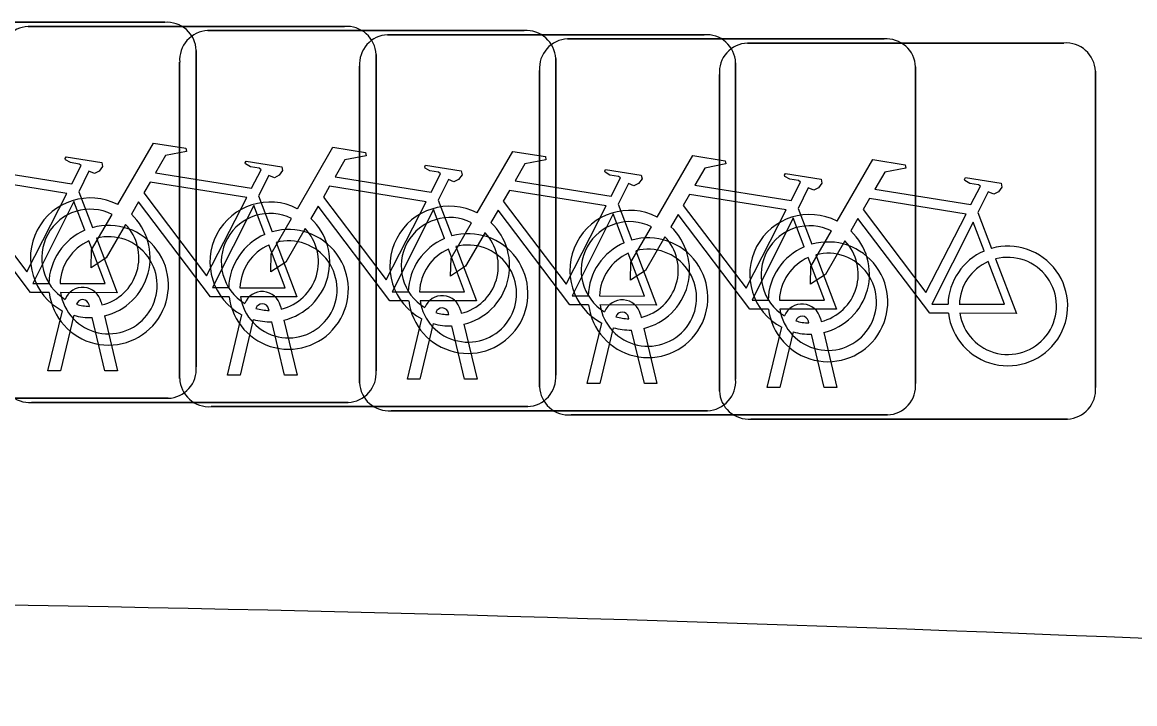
# Model space of a CAD drawing. Extents: x 162184 to 163154, y 385507 to 386516.
# Drawn here: x 162779.074 to 162782.03, y 386416.948 to 386418.759 of the extents above; entities that cross this region are included whole.
import ezdxf

# ---------------------------------------------------------------- set-up
doc = ezdxf.new("R2010")
doc.units = 0
for name, color, linetype in [('IMGEO_Erf', 7, 'Continuous'), ('IMGEO_Fietsenrek', 7, 'Continuous'), ('IMGEO_Pand', 7, 'Continuous')]:
    doc.layers.add(name, color=color, linetype=linetype)

msp = doc.modelspace()

# ---------------------------------------------------------------- linework, layer by layer
at = {"layer": 'IMGEO_Erf'}
msp.add_arc((162776.8613, 386292.2399), 124.9893, 86.156298, 92.38364, dxfattribs=at)
at = {"layer": 'IMGEO_Fietsenrek'}
for p, q in [((162778.6119, 386418.7585), (162779.4528, 386418.7585)), ((162779.4528, 386418.7585), (162778.6119, 386418.7585)), ((162779.0899, 386418.7475), (162779.9308, 386418.7475)), ((162779.9308, 386418.7475), (162779.0899, 386418.7475)), ((162779.5669, 386418.7365), (162780.4078, 386418.7365)), ((162780.4078, 386418.7365), (162779.5669, 386418.7365)), ((162780.0449, 386418.7255), (162780.8858, 386418.7255)), ((162780.8858, 386418.7255), (162780.0449, 386418.7255)), ((162780.5229, 386418.7145), (162781.3638, 386418.7145)), ((162781.3638, 386418.7145), (162780.5229, 386418.7145)), ((162781.0009, 386418.7035), (162781.8418, 386418.7035)), ((162781.8418, 386418.7035), (162781.0009, 386418.7035)), ((162779.5365, 386418.6841), (162779.5365, 386417.8432)), ((162779.5365, 386417.8432), (162779.5365, 386418.6841)), ((162780.0145, 386418.6731), (162780.0145, 386417.8322)), ((162780.0145, 386417.8322), (162780.0145, 386418.6731)), ((162780.4915, 386418.6621), (162780.4915, 386417.8212)), ((162780.4915, 386417.8212), (162780.4915, 386418.6621)), ((162779.4925, 386417.8119), (162779.4925, 386418.6528)), ((162779.4925, 386418.6528), (162779.4925, 386417.8119)), ((162779.9705, 386417.8009), (162779.9705, 386418.6418)), ((162779.9705, 386418.6418), (162779.9705, 386417.8009)), ((162780.4485, 386417.7899), (162780.4485, 386418.6308)), ((162780.4485, 386418.6308), (162780.4485, 386417.7899)), ((162780.9695, 386418.6511), (162780.9695, 386417.8102)), ((162780.9695, 386417.8102), (162780.9695, 386418.6511)), ((162781.4475, 386418.6401), (162781.4475, 386417.7992)), ((162781.4475, 386417.7992), (162781.4475, 386418.6401)), ((162781.9255, 386418.6291), (162781.9255, 386417.7882)), ((162781.9255, 386417.7882), (162781.9255, 386418.6291)), ((162780.9265, 386417.7789), (162780.9265, 386418.6198)), ((162780.9265, 386418.6198), (162780.9265, 386417.7789)), ((162779.2242, 386418.3082), (162779.2605, 386418.213)), ((162779.7022, 386418.2972), (162779.7385, 386418.202)), ((162780.1792, 386418.2862), (162780.2155, 386418.191)), ((162780.6572, 386418.2752), (162780.6935, 386418.18)), ((162781.1352, 386418.2642), (162781.1715, 386418.169)), ((162781.6132, 386418.2532), (162781.6495, 386418.158)), ((162779.2529, 386418.0039), (162779.2519, 386418.0082)), ((162779.2836, 386418.0154), (162779.2854, 386418.0075)), ((162779.1425, 386417.8323), (162779.1808, 386417.9923)), ((162779.2112, 386417.9801), (162779.1759, 386417.8323)), ((162779.2924, 386417.9783), (162779.3274, 386417.8323)), ((162779.6195, 386417.8213), (162779.6578, 386417.9813)), ((162779.7299, 386417.9929), (162779.7289, 386417.9972)), ((162779.7606, 386418.0044), (162779.7624, 386417.9965)), ((162780.2079, 386417.9819), (162780.2069, 386417.9862)), ((162780.2386, 386417.9934), (162780.2404, 386417.9855)), ((162780.6859, 386417.9709), (162780.6849, 386417.9752)), ((162780.7166, 386417.9824), (162780.7184, 386417.9745)), ((162779.294, 386417.8323), (162779.2601, 386417.974)), ((162779.6882, 386417.9691), (162779.6529, 386417.8213)), ((162779.771, 386417.8213), (162779.7371, 386417.963)), ((162779.7694, 386417.9673), (162779.8044, 386417.8213)), ((162780.0975, 386417.8103), (162780.1358, 386417.9703)), ((162780.1662, 386417.9581), (162780.1309, 386417.8103)), ((162780.249, 386417.8103), (162780.2151, 386417.952)), ((162780.2474, 386417.9563), (162780.2824, 386417.8103)), ((162780.5755, 386417.7993), (162780.6138, 386417.9593)), ((162780.6442, 386417.9471), (162780.6089, 386417.7993)), ((162781.0535, 386417.7883), (162781.0918, 386417.9483)), ((162781.1639, 386417.9599), (162781.1629, 386417.9642)), ((162781.1946, 386417.9714), (162781.1964, 386417.9635)), ((162780.727, 386417.7993), (162780.6931, 386417.941)), ((162780.7254, 386417.9453), (162780.7604, 386417.7993)), ((162781.1222, 386417.9361), (162781.0869, 386417.7883)), ((162781.205, 386417.7883), (162781.1711, 386417.93)), ((162781.2034, 386417.9343), (162781.2384, 386417.7883)), ((162779.1759, 386417.8323), (162779.1425, 386417.8323)), ((162779.3274, 386417.8323), (162779.294, 386417.8323)), ((162779.6529, 386417.8213), (162779.6195, 386417.8213)), ((162779.8044, 386417.8213), (162779.771, 386417.8213)), ((162780.1309, 386417.8103), (162780.0975, 386417.8103)), ((162780.2824, 386417.8103), (162780.249, 386417.8103)), ((162780.6089, 386417.7993), (162780.5755, 386417.7993)), ((162780.7604, 386417.7993), (162780.727, 386417.7993)), ((162781.0869, 386417.7883), (162781.0535, 386417.7883)), ((162781.2384, 386417.7883), (162781.205, 386417.7883)), ((162779.4621, 386417.7595), (162778.6212, 386417.7595)), ((162778.6212, 386417.7595), (162779.4621, 386417.7595)), ((162779.9401, 386417.7485), (162779.0992, 386417.7485)), ((162779.0992, 386417.7485), (162779.9401, 386417.7485)), ((162780.4171, 386417.7375), (162779.5762, 386417.7375)), ((162779.5762, 386417.7375), (162780.4171, 386417.7375)), ((162780.8951, 386417.7265), (162780.0542, 386417.7265)), ((162780.0542, 386417.7265), (162780.8951, 386417.7265)), ((162781.3731, 386417.7155), (162780.5322, 386417.7155)), ((162780.5322, 386417.7155), (162781.3731, 386417.7155)), ((162781.8511, 386417.7045), (162781.0102, 386417.7045)), ((162781.0102, 386417.7045), (162781.8511, 386417.7045))]:
    msp.add_line(p, q, dxfattribs=at)
for points in [[(162778.8501, 386418.2852), (162778.9448, 386418.4487), (162779.031, 386418.4349), (162779.0327, 386418.4262), (162778.9766, 386418.4153), (162778.9504, 386418.37), (162779.2056, 386418.3292)], [(162779.3281, 386418.2742), (162779.4228, 386418.4377), (162779.509, 386418.4239), (162779.5107, 386418.4152), (162779.4546, 386418.4043), (162779.4284, 386418.359), (162779.6836, 386418.3182)], [(162779.8051, 386418.2632), (162779.8998, 386418.4267), (162779.986, 386418.4129), (162779.9877, 386418.4042), (162779.9316, 386418.3933), (162779.9054, 386418.348), (162780.1606, 386418.3072)], [(162779.2056, 386418.3292), (162779.2306, 386418.378), (162779.2255, 386418.382), (162779.2023, 386418.3857), (162779.1896, 386418.3932), (162779.1886, 386418.3963), (162779.1908, 386418.4009), (162779.2856, 386418.3858), (162779.2879, 386418.3755), (162779.2785, 386418.3631), (162779.2661, 386418.3567), (162779.2516, 386418.3629), (162779.2242, 386418.3082)], [(162779.6836, 386418.3182), (162779.7086, 386418.367), (162779.7035, 386418.371), (162779.6803, 386418.3747), (162779.6676, 386418.3822), (162779.6666, 386418.3853), (162779.6688, 386418.3899), (162779.7636, 386418.3748), (162779.7659, 386418.3645), (162779.7565, 386418.3521), (162779.7441, 386418.3457), (162779.7296, 386418.3519), (162779.7022, 386418.2972)], [(162780.2831, 386418.2522), (162780.3778, 386418.4157), (162780.464, 386418.4019), (162780.4657, 386418.3932), (162780.4096, 386418.3823), (162780.3834, 386418.337), (162780.6386, 386418.2962)], [(162780.7611, 386418.2412), (162780.8558, 386418.4047), (162780.942, 386418.3909), (162780.9437, 386418.3822), (162780.8876, 386418.3713), (162780.8614, 386418.326), (162781.1166, 386418.2852)], [(162781.2391, 386418.2302), (162781.3338, 386418.3937), (162781.42, 386418.3799), (162781.4217, 386418.3712), (162781.3656, 386418.3603), (162781.3394, 386418.315), (162781.5946, 386418.2742)], [(162780.1606, 386418.3072), (162780.1856, 386418.356), (162780.1805, 386418.36), (162780.1573, 386418.3637), (162780.1446, 386418.3712), (162780.1436, 386418.3743), (162780.1458, 386418.3789), (162780.2406, 386418.3638), (162780.2429, 386418.3535), (162780.2335, 386418.3411), (162780.2211, 386418.3347), (162780.2066, 386418.3409), (162780.1792, 386418.2862)], [(162780.6386, 386418.2962), (162780.6636, 386418.345), (162780.6585, 386418.349), (162780.6353, 386418.3527), (162780.6226, 386418.3602), (162780.6216, 386418.3633), (162780.6238, 386418.3679), (162780.7186, 386418.3528), (162780.7209, 386418.3425), (162780.7115, 386418.3301), (162780.6991, 386418.3237), (162780.6846, 386418.3299), (162780.6572, 386418.2752)], [(162779.1927, 386418.304), (162778.9359, 386418.345), (162778.9192, 386418.3162), (162779.0862, 386418.0959), (162779.1927, 386418.304)], [(162779.6707, 386418.293), (162779.4139, 386418.334), (162779.3972, 386418.3052), (162779.5642, 386418.0849), (162779.6707, 386418.293)], [(162781.1166, 386418.2852), (162781.1416, 386418.334), (162781.1365, 386418.338), (162781.1133, 386418.3417), (162781.1006, 386418.3492), (162781.0996, 386418.3523), (162781.1018, 386418.3569), (162781.1966, 386418.3418), (162781.1989, 386418.3315), (162781.1895, 386418.3191), (162781.1771, 386418.3127), (162781.1626, 386418.3189), (162781.1352, 386418.2642)], [(162781.5946, 386418.2742), (162781.6196, 386418.323), (162781.6145, 386418.327), (162781.5913, 386418.3307), (162781.5786, 386418.3382), (162781.5776, 386418.3413), (162781.5798, 386418.3459), (162781.6746, 386418.3308), (162781.6769, 386418.3205), (162781.6675, 386418.3081), (162781.6551, 386418.3017), (162781.6406, 386418.3079), (162781.6132, 386418.2532)], [(162780.1477, 386418.282), (162779.8909, 386418.323), (162779.8742, 386418.2942), (162780.0412, 386418.0739), (162780.1477, 386418.282)], [(162780.6257, 386418.271), (162780.3689, 386418.312), (162780.3522, 386418.2832), (162780.5192, 386418.0629), (162780.6257, 386418.271)], [(162781.1037, 386418.26), (162780.8469, 386418.301), (162780.8302, 386418.2722), (162780.9972, 386418.0519), (162781.1037, 386418.26)], [(162779.1458, 386418.0405), (162779.0961, 386418.0406), (162778.9054, 386418.2923), (162778.8864, 386418.2595)], [(162779.2407, 386418.206), (162779.2114, 386418.2828), (162779.102, 386418.0647), (162779.1447, 386418.0646)], [(162779.6238, 386418.0295), (162779.5741, 386418.0296), (162779.3834, 386418.2813), (162779.3644, 386418.2485)], [(162779.7187, 386418.195), (162779.6894, 386418.2718), (162779.58, 386418.0537), (162779.6227, 386418.0536)], [(162781.5817, 386418.249), (162781.3249, 386418.29), (162781.3082, 386418.2612), (162781.4752, 386418.0409), (162781.5817, 386418.249)], [(162779.3488, 386418.2217), (162779.2972, 386418.1325), (162779.2573, 386418.1065), (162779.2585, 386418.154), (162779.313, 386418.2482)], [(162780.1008, 386418.0185), (162780.0511, 386418.0186), (162779.8604, 386418.2703), (162779.8414, 386418.2375)], [(162780.1957, 386418.184), (162780.1664, 386418.2608), (162780.057, 386418.0427), (162780.0997, 386418.0426)], [(162780.5788, 386418.0075), (162780.5291, 386418.0076), (162780.3384, 386418.2593), (162780.3194, 386418.2265)], [(162780.6737, 386418.173), (162780.6444, 386418.2498), (162780.535, 386418.0317), (162780.5777, 386418.0316)], [(162781.0568, 386417.9965), (162781.0071, 386417.9966), (162780.8164, 386418.2483), (162780.7974, 386418.2155)], [(162779.8258, 386418.2107), (162779.7742, 386418.1215), (162779.7343, 386418.0955), (162779.7355, 386418.143), (162779.79, 386418.2372)], [(162780.3038, 386418.1997), (162780.2522, 386418.1105), (162780.2123, 386418.0845), (162780.2135, 386418.132), (162780.268, 386418.2262)], [(162780.7818, 386418.1887), (162780.7302, 386418.0995), (162780.6903, 386418.0735), (162780.6915, 386418.121), (162780.746, 386418.2152)], [(162781.1517, 386418.162), (162781.1224, 386418.2388), (162781.013, 386418.0207), (162781.0557, 386418.0206)], [(162781.5348, 386417.9855), (162781.4851, 386417.9856), (162781.2944, 386418.2373), (162781.2754, 386418.2045)], [(162781.6297, 386418.151), (162781.6004, 386418.2278), (162781.491, 386418.0097), (162781.5337, 386418.0096)], [(162779.2712, 386418.1848), (162779.3262, 386418.0402), (162779.1761, 386418.0405)], [(162781.2598, 386418.1777), (162781.2082, 386418.0885), (162781.1683, 386418.0625), (162781.1695, 386418.11), (162781.224, 386418.2042)], [(162779.1747, 386418.0645), (162779.2946, 386418.0643), (162779.2514, 386418.1779)], [(162779.6527, 386418.0535), (162779.7726, 386418.0533), (162779.7294, 386418.1669)], [(162779.7492, 386418.1738), (162779.8042, 386418.0292), (162779.6541, 386418.0295)], [(162780.1297, 386418.0425), (162780.2496, 386418.0423), (162780.2064, 386418.1559)], [(162780.2262, 386418.1628), (162780.2812, 386418.0182), (162780.1311, 386418.0185)], [(162780.6077, 386418.0315), (162780.7276, 386418.0313), (162780.6844, 386418.1449)], [(162780.7042, 386418.1518), (162780.7592, 386418.0072), (162780.6091, 386418.0075)], [(162781.0857, 386418.0205), (162781.2056, 386418.0203), (162781.1624, 386418.1339)], [(162781.1822, 386418.1408), (162781.2372, 386417.9962), (162781.0871, 386417.9965)], [(162781.5637, 386418.0095), (162781.6836, 386418.0093), (162781.6404, 386418.1229)], [(162781.6602, 386418.1298), (162781.7152, 386417.9852), (162781.5651, 386417.9855)]]:
    msp.add_lwpolyline(points, dxfattribs=at)
for centre, radius, start, end in [((162779.0932, 386418.6696), 0.0779, 92.4484, 184.2845), ((162779.0932, 386418.6696), 0.0779, 92.4484, 184.2845), ((162779.4586, 386418.6808), 0.0779, 2.4484, 94.2845), ((162779.4586, 386418.6808), 0.0779, 2.4484, 94.2845), ((162779.9366, 386418.6698), 0.0779, 2.4484, 94.2845), ((162779.9366, 386418.6698), 0.0779, 2.4484, 94.2845), ((162779.5702, 386418.6586), 0.0779, 92.4484, 184.2845), ((162779.5702, 386418.6586), 0.0779, 92.4484, 184.2845), ((162780.0482, 386418.6476), 0.0779, 92.4484, 184.2845), ((162780.0482, 386418.6476), 0.0779, 92.4484, 184.2845), ((162780.4136, 386418.6588), 0.0779, 2.4484, 94.2845), ((162780.4136, 386418.6588), 0.0779, 2.4484, 94.2845), ((162780.5262, 386418.6366), 0.0779, 92.4484, 184.2845), ((162780.5262, 386418.6366), 0.0779, 92.4484, 184.2845), ((162780.8916, 386418.6478), 0.0779, 2.4484, 94.2845), ((162780.8916, 386418.6478), 0.0779, 2.4484, 94.2845), ((162781.3696, 386418.6368), 0.0779, 2.4484, 94.2845), ((162781.3696, 386418.6368), 0.0779, 2.4484, 94.2845), ((162781.0042, 386418.6256), 0.0779, 92.4484, 184.2845), ((162781.0042, 386418.6256), 0.0779, 92.4484, 184.2845), ((162781.8476, 386418.6258), 0.0779, 2.4484, 94.2845), ((162781.8476, 386418.6258), 0.0779, 2.4484, 94.2845), ((162779.2551, 386418.1329), 0.159, 62.6766, 242.1369), ((162779.7321, 386418.1219), 0.159, 62.6766, 242.1369), ((162779.2551, 386418.1329), 0.129, 63.3192, 238.903), ((162779.2551, 386418.1329), 0.159, 283.5766, 46.6042), ((162779.7321, 386418.1219), 0.129, 63.3192, 238.903), ((162780.2101, 386418.1109), 0.159, 62.6766, 242.1369), ((162780.6881, 386418.0999), 0.159, 62.6766, 242.1369), ((162781.1661, 386418.0889), 0.159, 62.6766, 242.1369), ((162779.3037, 386418.0599), 0.159, 187.0065, 105.7708), ((162779.2551, 386418.1329), 0.129, 283.6043, 43.4302), ((162779.7321, 386418.1219), 0.159, 283.5766, 46.6042), ((162780.2101, 386418.1109), 0.129, 63.3192, 238.903), ((162780.2101, 386418.1109), 0.159, 283.5766, 46.6042), ((162780.6881, 386418.0999), 0.129, 63.3192, 238.903), ((162780.6881, 386418.0999), 0.159, 283.5766, 46.6042), ((162781.1661, 386418.0889), 0.129, 63.3192, 238.903), ((162779.3037, 386418.0599), 0.159, 113.3408, 178.3217), ((162779.3037, 386418.0599), 0.129, 188.6715, 104.5883), ((162779.7817, 386418.0489), 0.159, 113.3408, 178.3217), ((162779.7817, 386418.0489), 0.159, 187.0065, 105.7708), ((162779.7321, 386418.1219), 0.129, 283.6043, 43.4302), ((162780.2587, 386418.0379), 0.159, 113.3408, 178.3217), ((162780.2587, 386418.0379), 0.159, 187.0065, 105.7708), ((162780.2101, 386418.1109), 0.129, 283.6043, 43.4302), ((162780.7367, 386418.0269), 0.159, 187.0065, 105.7708), ((162780.6881, 386418.0999), 0.129, 283.6043, 43.4302), ((162781.1661, 386418.0889), 0.159, 283.5766, 46.6042), ((162779.3037, 386418.0599), 0.129, 113.923, 177.9556), ((162779.7817, 386418.0489), 0.129, 113.923, 177.9556), ((162779.7817, 386418.0489), 0.129, 188.6715, 104.5883), ((162780.2587, 386418.0379), 0.129, 113.923, 177.9556), ((162780.2587, 386418.0379), 0.129, 188.6715, 104.5883), ((162780.7367, 386418.0269), 0.159, 113.3408, 178.3217), ((162780.7367, 386418.0269), 0.129, 188.6715, 104.5883), ((162781.2147, 386418.0159), 0.159, 113.3408, 178.3217), ((162781.2147, 386418.0159), 0.159, 187.0065, 105.7708), ((162781.1661, 386418.0889), 0.129, 283.6043, 43.4302), ((162781.6927, 386418.0049), 0.159, 187.0065, 105.7708), ((162780.7367, 386418.0269), 0.129, 113.923, 177.9556), ((162781.2147, 386418.0159), 0.129, 113.923, 177.9556), ((162781.2147, 386418.0159), 0.129, 188.6715, 104.5883), ((162781.6927, 386418.0049), 0.159, 113.3408, 178.3217), ((162781.6927, 386418.0049), 0.129, 113.923, 177.9556), ((162781.6927, 386418.0049), 0.129, 188.6715, 104.5883), ((162779.2349, 386418.0043), 0.0499, 12.8025, 158.6934), ((162779.7119, 386417.9933), 0.0499, 12.8025, 158.6934), ((162779.2349, 386418.0043), 0.0174, 12.8025, 163.4502), ((162779.2551, 386418.1329), 0.129, 253.415, 269.0204), ((162779.7119, 386417.9933), 0.0174, 12.8025, 163.4502), ((162780.1899, 386417.9823), 0.0499, 12.8025, 158.6934), ((162780.6679, 386417.9713), 0.0499, 12.8025, 158.6934), ((162781.1459, 386417.9603), 0.0499, 12.8025, 158.6934), ((162779.2551, 386418.1329), 0.159, 253.9967, 271.7867), ((162779.7321, 386418.1219), 0.129, 253.415, 269.0204), ((162780.1899, 386417.9823), 0.0174, 12.8025, 163.4502), ((162780.2101, 386418.1109), 0.129, 253.415, 269.0204), ((162780.6679, 386417.9713), 0.0174, 12.8025, 163.4502), ((162780.6881, 386418.0999), 0.129, 253.415, 269.0204), ((162781.1459, 386417.9603), 0.0174, 12.8025, 163.4502), ((162779.7321, 386418.1219), 0.159, 253.9967, 271.7867), ((162780.2101, 386418.1109), 0.159, 253.9967, 271.7867), ((162780.6881, 386418.0999), 0.159, 253.9967, 271.7867), ((162781.1661, 386418.0889), 0.129, 253.415, 269.0204), ((162781.1661, 386418.0889), 0.159, 253.9967, 271.7867), ((162779.4588, 386417.8374), 0.0779, 272.4484, 4.2845), ((162779.4588, 386417.8374), 0.0779, 272.4484, 4.2845), ((162779.9368, 386417.8264), 0.0779, 272.4484, 4.2845), ((162779.9368, 386417.8264), 0.0779, 272.4484, 4.2845), ((162779.0934, 386417.8262), 0.0779, 182.4484, 274.2845), ((162779.0934, 386417.8262), 0.0779, 182.4484, 274.2845), ((162779.5704, 386417.8152), 0.0779, 182.4484, 274.2845), ((162779.5704, 386417.8152), 0.0779, 182.4484, 274.2845), ((162780.0484, 386417.8042), 0.0779, 182.4484, 274.2845), ((162780.0484, 386417.8042), 0.0779, 182.4484, 274.2845), ((162780.4138, 386417.8154), 0.0779, 272.4484, 4.2845), ((162780.4138, 386417.8154), 0.0779, 272.4484, 4.2845), ((162780.8918, 386417.8044), 0.0779, 272.4484, 4.2845), ((162780.8918, 386417.8044), 0.0779, 272.4484, 4.2845), ((162781.3698, 386417.7934), 0.0779, 272.4484, 4.2845), ((162781.3698, 386417.7934), 0.0779, 272.4484, 4.2845), ((162780.5264, 386417.7932), 0.0779, 182.4484, 274.2845), ((162780.5264, 386417.7932), 0.0779, 182.4484, 274.2845), ((162781.0044, 386417.7822), 0.0779, 182.4484, 274.2845), ((162781.0044, 386417.7822), 0.0779, 182.4484, 274.2845), ((162781.8478, 386417.7824), 0.0779, 272.4484, 4.2845), ((162781.8478, 386417.7824), 0.0779, 272.4484, 4.2845)]:
    msp.add_arc(centre, radius, start, end, dxfattribs=at)
at = {"layer": 'IMGEO_Pand'}
msp.add_arc((162776.8613, 386292.2399), 124.9893, 86.156298, 92.38364, dxfattribs=at)

doc.saveas('drawing.dxf')
